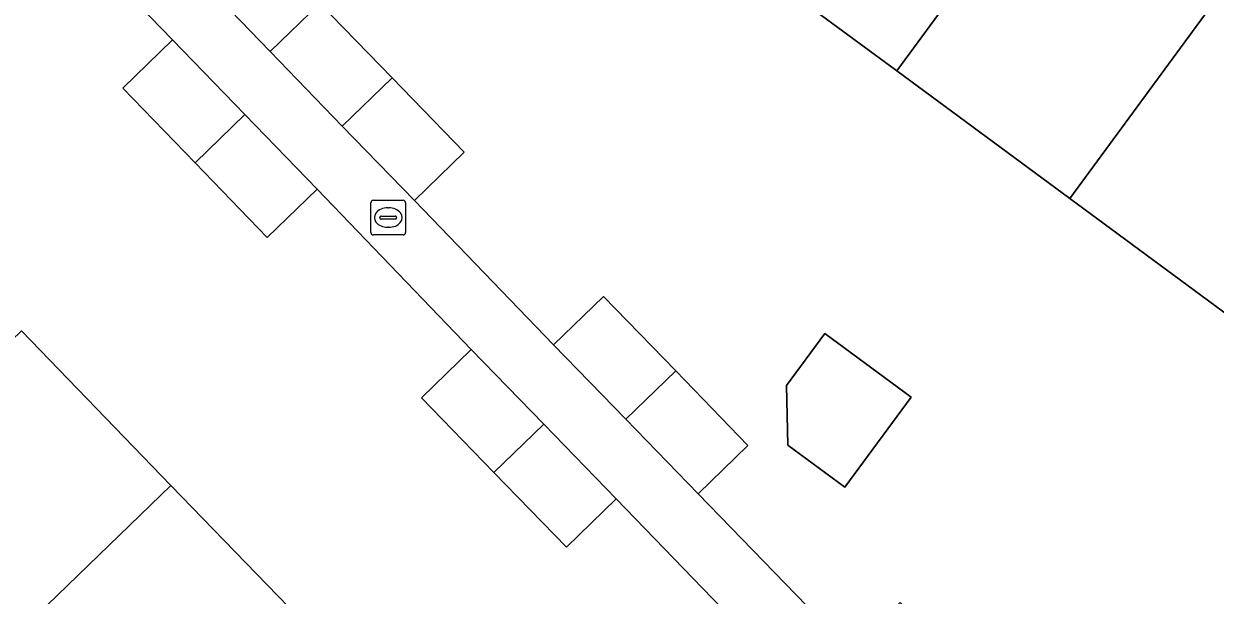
# Model space of a CAD drawing. Extents: x 157445 to 158888, y 383061 to 384688.
# Drawn here: x 158412.47 to 158446.82, y 384089.53 to 384106.01 of the extents above; entities that cross this region are included whole.
import ezdxf

# ---------------------------------------------------------------- set-up
doc = ezdxf.new("R2010")
doc.units = 0
for name, color, linetype in [('IMGEO_Erf', 7, 'Continuous'), ('IMGEO_Kolk', 7, 'Continuous'), ('IMGEO_Pand', 7, 'Continuous'), ('IMGEO_Voetpad_open', 7, 'Continuous')]:
    doc.layers.add(name, color=color, linetype=linetype)

msp = doc.modelspace()

# ---------------------------------------------------------------- linework, layer by layer
at = {"layer": 'IMGEO_Erf'}
for points in [[(158433.979, 384087.726), (158429.551, 384092.315), (158428.117, 384090.921), (158426.024, 384093.074), (158423.938, 384095.222), (158425.372, 384096.616), (158420.929, 384101.237), (158419.492, 384099.846), (158417.408, 384101.998), (158415.325, 384104.151), (158416.762, 384105.542), (158412.311, 384110.137)], [(158415.565, 384109.361), (158419.572, 384105.205), (158421.008, 384106.597), (158423.09, 384104.449), (158425.169, 384102.304), (158423.733, 384100.912), (158427.747, 384096.755), (158429.183, 384098.148), (158431.268, 384095.998), (158433.349, 384093.851), (158431.914, 384092.459), (158436.307, 384087.929), (158437.744, 384089.32), (158439.828, 384087.167), (158441.912, 384085.014), (158440.475, 384083.623), (158441.642, 384082.433), (158441.863, 384082.208), (158453.566, 384093.54)], [(158447.624, 384097.292), (158442.634, 384100.973), (158437.645, 384104.652), (158432.977, 384108.095)], [(158412.4, 384097.154), (158416.712, 384092.697), (158421.022, 384088.242)]]:
    msp.add_lwpolyline(points, dxfattribs=at)
msp.add_lwpolyline([(158434.461, 384095.576), (158435.569, 384097.079), (158438.061, 384095.241), (158436.144, 384092.642), (158434.498, 384093.856)], close=True, dxfattribs=at)
at = {"layer": 'IMGEO_Kolk'}
for p, q in [((158422.478, 384099.994), (158422.478, 384100.846)), ((158422.553, 384100.92), (158423.405, 384100.92)), ((158423.479, 384100.846), (158423.479, 384099.994)), ((158422.737, 384100.414), (158422.737, 384100.426)), ((158423.175, 384100.377), (158422.777, 384100.377)), ((158422.78, 384100.463), (158423.178, 384100.463)), ((158422.966, 384100.7), (158422.991, 384100.7)), ((158423.221, 384100.426), (158423.221, 384100.414)), ((158422.989, 384100.14), (158422.964, 384100.14)), ((158423.405, 384099.92), (158422.553, 384099.92))]:
    msp.add_line(p, q, dxfattribs=at)
for points in [[(158422.478, 384099.994), (158422.478, 384100.846)], [(158422.553, 384100.92), (158423.405, 384100.92)], [(158423.479, 384100.846), (158423.479, 384099.994)], [(158423.405, 384099.92), (158422.553, 384099.92)]]:
    msp.add_lwpolyline(points, dxfattribs=at)
for centre, radius, start, end in [((158422.555, 384100.844), 0.0765, 91.552, 178.448), ((158422.555, 384100.844), 0.0765, 91.552, 178.448), ((158423.403, 384100.844), 0.0765, 1.552, 88.448), ((158423.403, 384100.844), 0.0765, 1.552, 88.448), ((158422.777, 384100.423), 0.0403, 85.8775, 175.7526), ((158422.774, 384100.413), 0.0366, 178.938, 274.7102), ((158423.178, 384100.42), 0.043, 264.8664, 352.4533), ((158423.182, 384100.425), 0.0386, 1.7309, 96.639), ((158422.555, 384099.996), 0.0765, 181.552, 268.448), ((158422.555, 384099.996), 0.0765, 181.552, 268.448), ((158423.403, 384099.996), 0.0765, 271.552, 358.448), ((158423.403, 384099.996), 0.0765, 271.552, 358.448)]:
    msp.add_arc(centre, radius, start, end, dxfattribs=at)
for centre, major_axis, ratio, start_param, end_param in [((158422.965, 384100.42), (-0.387, 0.002), 0.722429, 4.712389, 7.853982), ((158422.99, 384100.42), (-0.39, 0.002), 0.717154, 1.570796, 4.712389)]:
    msp.add_ellipse(centre, major_axis=major_axis, ratio=ratio, start_param=start_param, end_param=end_param, dxfattribs=at)
at = {"layer": 'IMGEO_Pand'}
for points in [[(158439.143, 384116.494), (158432.977, 384108.095), (158437.645, 384104.652), (158443.812, 384113.054), (158443.174, 384113.524), (158442.92, 384113.197), (158441.737, 384114.07), (158441.98, 384114.4)], [(158442.634, 384100.973), (158448.803, 384109.376), (158448.165, 384109.846), (158447.913, 384109.525), (158446.73, 384110.396), (158446.973, 384110.726), (158443.812, 384113.054), (158437.645, 384104.652)], [(158442.634, 384100.973), (158447.624, 384097.292), (158453.796, 384105.699), (158453.159, 384106.167), (158452.9, 384105.842), (158451.717, 384106.715), (158451.961, 384107.045), (158448.803, 384109.376)], [(158421.653, 384103.058), (158423.09, 384104.449), (158421.008, 384106.597), (158419.572, 384105.205)], [(158418.845, 384103.389), (158416.762, 384105.542), (158415.325, 384104.151), (158417.408, 384101.998)], [(158421.653, 384103.058), (158423.733, 384100.912), (158425.169, 384102.304), (158423.09, 384104.449)], [(158418.845, 384103.389), (158417.408, 384101.998), (158419.492, 384099.846), (158420.929, 384101.237)], [(158429.83, 384094.607), (158431.268, 384095.998), (158429.183, 384098.148), (158427.747, 384096.755)], [(158405.547, 384090.533), (158409.858, 384086.077), (158416.712, 384092.697), (158412.4, 384097.154)], [(158434.461, 384095.576), (158434.498, 384093.856), (158436.144, 384092.642), (158438.061, 384095.241), (158435.569, 384097.079)], [(158426.024, 384093.074), (158427.462, 384094.465), (158425.372, 384096.616), (158423.938, 384095.222)], [(158429.83, 384094.607), (158431.914, 384092.459), (158433.349, 384093.851), (158431.268, 384095.998)], [(158426.024, 384093.074), (158428.117, 384090.921), (158429.551, 384092.315), (158427.462, 384094.465)], [(158414.169, 384081.621), (158421.022, 384088.242), (158416.712, 384092.697), (158409.858, 384086.077)]]:
    msp.add_lwpolyline(points, close=True, dxfattribs=at)
at = {"layer": 'IMGEO_Voetpad_open'}
msp.add_lwpolyline([(158412.311, 384110.137), (158416.762, 384105.542), (158418.845, 384103.389), (158420.929, 384101.237), (158425.372, 384096.616), (158427.462, 384094.465), (158429.551, 384092.315), (158433.979, 384087.726), (158436.069, 384085.572), (158438.159, 384083.419), (158439.729, 384081.801), (158440.544, 384080.954), (158441.863, 384082.208), (158441.642, 384082.433), (158440.475, 384083.623), (158438.391, 384085.776), (158436.307, 384087.929), (158431.914, 384092.459), (158429.83, 384094.607), (158427.747, 384096.755), (158423.733, 384100.912), (158421.653, 384103.058), (158419.572, 384105.205), (158415.565, 384109.361)], dxfattribs=at)

doc.saveas('drawing.dxf')
